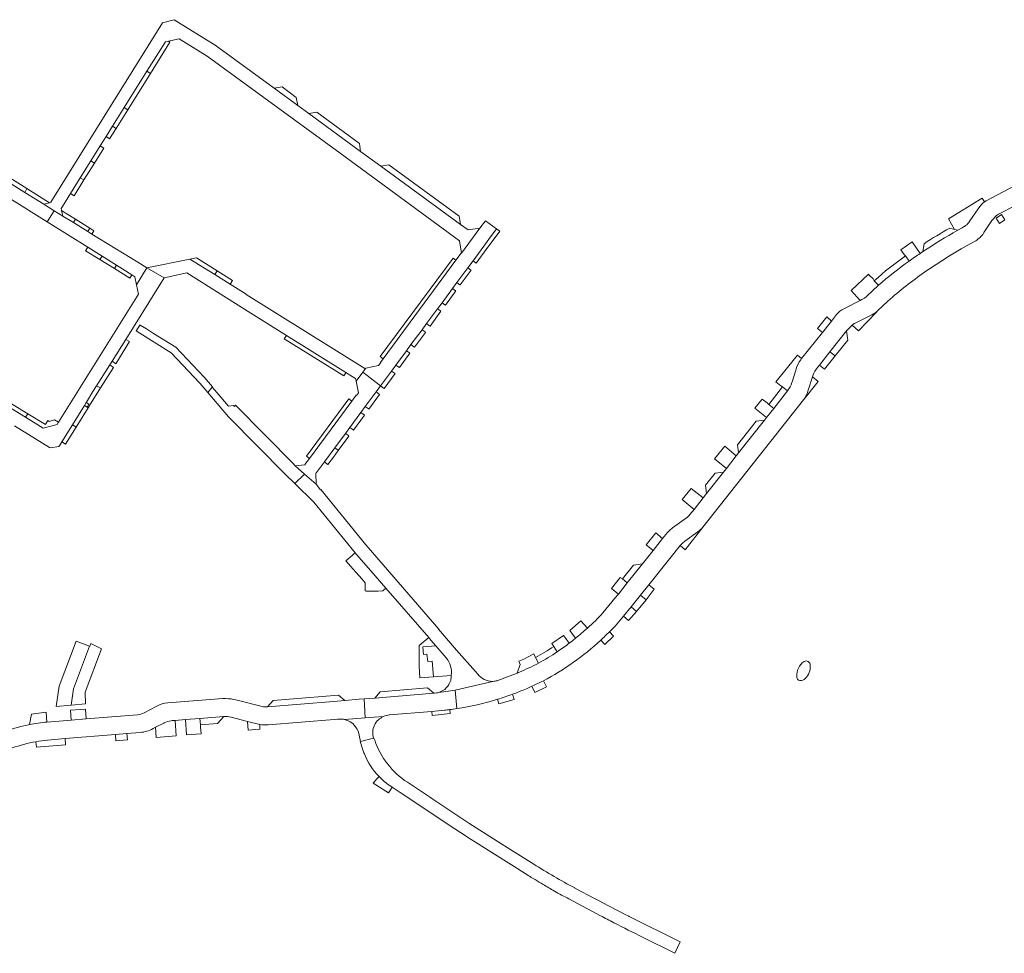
# Model space of a CAD drawing. Header units: metres. Extents: x 166325 to 190320, y 381923 to 404576.
# Tile 931 of 1056: x 181025 to 181365, y 383871 to 384193. Entities that reach past the tile are written whole.
import ezdxf

# ---------------------------------------------------------------- set-up
doc = ezdxf.new("R2010")
doc.units = ezdxf.units.M
for name, color, linetype, lineweight in [('B-WE-OG-WATER_MEER-GV', 8, 'Continuous', 18), ('B-WE-VH-VERHARDING_ASFALT-GV', 8, 'Continuous', 18), ('B-WE-VH-VERHARDING_BETONSTRAATSTEEN-GV', 8, 'Continuous', 18), ('B-WE-VH-VERHARDING_GESLOTEN-GV', 8, 'Continuous', 18), ('B-WE-VH-VERHARDING_HALFVERHARDING-GV', 8, 'Continuous', 18), ('B-WE-VH-VERHARDING_STRAATBAKSTEEN-GV', 8, 'Continuous', 18)]:
    doc.layers.add(name, color=color, linetype=linetype, lineweight=lineweight)

msp = doc.modelspace()

# ---------------------------------------------------------------- linework, layer by layer
at = {"layer": 'B-WE-OG-WATER_MEER-GV'}
for points in [[(181297.782, 383970.251, 0.6139266), (181295.644, 383971.58)], [(181295.644, 383971.58, 0.2827286), (181293.216, 383966.436)], [(181296.077, 383965.714, 0.2241936), (181297.782, 383970.251)], [(181293.216, 383966.436, 0.4683848), (181294.198, 383965.078)], [(181294.198, 383965.078, 0.1814505), (181296.077, 383965.714)]]:
    msp.add_lwpolyline(points, format="xyb", dxfattribs=at)
at = {"layer": 'B-WE-VH-VERHARDING_ASFALT-GV', "flags": 128}
for points in [[(181147.472, 383944.447), (181147.22, 383945.177), (181147.095, 383945.141), (181142.577, 383944.024), (181142.453, 383943.986), (181143.381, 383941.171)], [(181152.992, 383928.576), (181153.472, 383928.258), (181156.263, 383926.406), (181175.158, 383913.912), (181179.018, 383911.36), (181179.883, 383910.806), (181183.153, 383908.712), (181187.896, 383905.724), (181195.581, 383900.883), (181200.643, 383897.694), (181201.084, 383897.417), (181201.529, 383897.139), (181202.178, 383896.736), (181202.828, 383896.336)], [(181202.357, 383901.671), (181199.652, 383903.369), (181196.858, 383905.122), (181194.468, 383906.622), (181189.745, 383909.587), (181180.012, 383915.867), (181167.582, 383924.081), (181166.356, 383924.891), (181158.741, 383929.923)], [(181223.557, 383889.738), (181216.566, 383893.453), (181216.509, 383893.483)], [(181214.479, 383889.686), (181222.393, 383885.494), (181223.915, 383884.69), (181225.443, 383883.887)], [(181239.952, 383876.471), (181251.078, 383870.929), (181252.866, 383874.837), (181235.331, 383883.653), (181235.138, 383883.75)]]:
    msp.add_lwpolyline(points, dxfattribs=at)
at = {"layer": 'B-WE-VH-VERHARDING_ASFALT-GV'}
for points in [[(181158.741, 383929.923, -0.1648911), (181147.472, 383944.447)], [(181143.381, 383941.171, 0.0164974), (181143.915, 383939.712)], [(181143.915, 383939.712, 0.0967794), (181148.964, 383931.929)], [(181148.964, 383931.929, 0.0543327), (181152.992, 383928.576)], [(181216.509, 383893.483, -0.0179799), (181202.357, 383901.671)], [(181202.828, 383896.336, 0.0036135), (181205.592, 383894.67)], [(181205.592, 383894.67, 0.0053762), (181209.486, 383892.417)], [(181209.486, 383892.417, 0.0065207), (181214.479, 383889.686)], [(181235.138, 383883.75, -0.0055231), (181223.557, 383889.738)], [(181225.443, 383883.887, 0.0015491), (181230.057, 383881.488)], [(181230.057, 383881.488, 0.0035067), (181239.952, 383876.471)]]:
    msp.add_lwpolyline(points, format="xyb", dxfattribs=at)
at = {"layer": 'B-WE-VH-VERHARDING_BETONSTRAATSTEEN-GV', "flags": 128}
for points in [[(181076.317, 384185.654), (181079.999, 384186.476), (181089.699, 384180.438), (181113.503, 384163.055), (181135.512, 384146.945), (181176.758, 384116.754), (181177.484, 384112.522), (181183.741, 384121.132), (181179.691, 384120.542), (181177.097, 384122.434), (181149.591, 384142.499), (181142.562, 384147.632), (181124.747, 384160.643), (181120.944, 384163.418), (181112.815, 384169.41), (181092.469, 384184.239), (181078.286, 384193.052), (181074.232, 384191.946), (181054.493, 384160.174), (181035.71, 384130.05), (181035.182, 384129.904), (181033.225, 384129.404), (181036.863, 384127.159), (181039.85, 384125.315), (181039.412, 384127.234), (181039.261, 384127.888), (181039.715, 384128.602), (181040.628, 384130.038), (181042.5, 384133.098), (181045.856, 384138.485), (181049.503, 384144.337), (181052.738, 384149.53), (181054.747, 384152.74), (181056.961, 384156.272), (181061.006, 384162.722), (181068.879, 384175.278), (181075.231, 384185.409)], [(181068.879, 384175.278), (181070.073, 384174.545), (181076.815, 384185.345), (181076.317, 384185.654), (181075.231, 384185.409)], [(181004.714, 384159.903), (180983.62, 384172.889), (180981.949, 384173.906), (180981.389, 384176.46), (180978.024, 384168.785), (180980.579, 384169.371), (180989.971, 384163.632), (181003.33, 384155.411), (181004.065, 384154.929), (181004.278, 384154.804), (181006.544, 384145.229), (181007.605, 384140.088), (181007.723, 384139.912), (181007.871, 384139.82), (181034.385, 384123.338), (181036.863, 384127.159), (181033.225, 384129.404), (181026.703, 384133.46), (181016.275, 384139.944), (181012.378, 384142.356), (181011.837, 384142.69), (181010.573, 384147.892), (181009.286, 384153.398), (181008.251, 384157.725)], [(181070.073, 384174.545), (181068.879, 384175.278), (181061.006, 384162.722), (181062.238, 384161.996)], [(181112.815, 384169.41), (181120.944, 384163.418), (181120.42, 384166.203), (181115.593, 384169.86)], [(181061.006, 384162.722), (181056.961, 384156.272), (181058.19, 384155.512), (181062.238, 384161.996)], [(181124.747, 384160.643), (181142.562, 384147.632), (181142.174, 384150.391), (181127.494, 384161.117)], [(181058.19, 384155.512), (181056.961, 384156.272), (181054.747, 384152.74), (181055.998, 384152.001)], [(181053.987, 384148.769), (181052.738, 384149.53), (181049.503, 384144.337), (181050.771, 384143.593)], [(181047.136, 384137.744), (181050.771, 384143.593), (181049.503, 384144.337), (181045.856, 384138.485)], [(181149.591, 384142.499), (181177.097, 384122.434), (181176.652, 384125.212), (181152.391, 384142.929)], [(181017.059, 384141.194), (181016.275, 384139.944), (181026.703, 384133.46), (181027.458, 384134.767), (181017.111, 384141.282)], [(181042.5, 384133.098), (181043.763, 384132.315), (181047.136, 384137.744), (181045.856, 384138.485)], [(181027.458, 384134.767), (181026.703, 384133.46), (181033.225, 384129.404), (181035.182, 384129.904)], [(181065.664, 384109.348), (181049.83, 384119.095), (181048.411, 384119.98), (181043.491, 384123.046), (181039.85, 384125.315), (181036.863, 384127.159), (181034.385, 384123.338), (181048.459, 384114.589), (181053.363, 384111.506), (181058.311, 384108.394), (181063.678, 384105.02), (181064.698, 384104.379), (181065.287, 384101.621), (181068.854, 384107.393)], [(181039.412, 384127.234), (181039.85, 384125.315), (181043.491, 384123.046), (181044.241, 384124.197), (181041.542, 384125.894)], [(181049.183, 384121.09), (181044.241, 384124.197), (181043.491, 384123.046), (181048.411, 384119.98)], [(181181.411, 384109.848), (181185.132, 384114.888), (181186.908, 384117.277), (181189.535, 384120.945), (181185.747, 384123.648), (181183.741, 384121.132), (181177.484, 384112.522), (181177.431, 384112.437), (181177.337, 384112.505), (181175.521, 384110.052), (181150.379, 384076.091), (181149.448, 384074.815), (181149.537, 384074.745), (181148.742, 384073.682), (181144.43, 384072.827), (181143.423, 384071.47), (181149.475, 384066.693), (181153.287, 384071.829), (181154.821, 384073.91), (181158.464, 384078.846), (181159.997, 384080.939), (181163.818, 384086.094), (181165.37, 384088.184), (181169.174, 384093.325), (181170.715, 384095.385), (181174.343, 384100.294), (181175.876, 384102.373), (181179.66, 384107.421)], [(181049.83, 384119.095), (181050.565, 384120.221), (181049.183, 384121.09), (181048.411, 384119.98)], [(181186.908, 384117.277), (181185.132, 384114.888), (181181.411, 384109.848), (181182.415, 384109.113), (181182.522, 384109.035), (181186.229, 384114.088), (181187.998, 384116.5), (181190.658, 384120.127), (181189.535, 384120.945)], [(181053.363, 384111.506), (181048.459, 384114.589), (181047.68, 384113.356), (181052.633, 384110.286)], [(181052.633, 384110.286), (181057.626, 384107.191), (181058.311, 384108.394), (181053.363, 384111.506)], [(181058.311, 384108.394), (181057.626, 384107.191), (181062.976, 384103.875), (181063.678, 384105.02)], [(181139.751, 384069.955), (181140.84, 384069.241), (181141.028, 384068.307), (181143.423, 384071.47), (181144.43, 384072.827), (181144.016, 384072.745), (181103.119, 384098.283), (181103.152, 384098.335), (181097.569, 384101.812), (181092.289, 384105.086), (181083.705, 384110.408), (181068.854, 384107.393), (181074.849, 384103.971), (181082.69, 384105.662), (181104.743, 384091.824), (181117.075, 384084.117), (181137.567, 384071.31)], [(181093.053, 384106.428), (181086.008, 384110.876), (181083.705, 384110.408), (181092.289, 384105.086)], [(181149.364, 384076.846), (181150.379, 384076.091), (181175.521, 384110.052), (181174.528, 384110.799)], [(181097.569, 384101.812), (181098.375, 384103.068), (181093.053, 384106.428), (181092.289, 384105.086)], [(181179.66, 384107.421), (181175.876, 384102.373), (181176.894, 384101.625), (181177.02, 384101.533), (181180.749, 384106.617), (181180.669, 384106.676)], [(181174.343, 384100.294), (181170.715, 384095.385), (181171.728, 384094.641), (181171.882, 384094.528), (181175.489, 384099.446), (181175.363, 384099.539)], [(181169.174, 384093.325), (181165.37, 384088.184), (181166.383, 384087.419), (181166.567, 384087.28), (181170.355, 384092.446), (181170.2, 384092.562)], [(181068.678, 384086.369), (181066.567, 384087.683), (181066.478, 384087.724), (181065.162, 384085.65), (181066.428, 384084.865), (181077.246, 384078.154), (181087.075, 384067.646), (181089.858, 384064.397), (181091.41, 384066.238), (181091.516, 384066.34), (181088.631, 384069.686), (181078.888, 384080.01), (181071.185, 384084.807)], [(181301.977, 384085.144), (181305.099, 384089.093), (181303.491, 384090.476), (181300.299, 384086.492)], [(181137.51, 384071.209), (181137.567, 384071.31), (181117.075, 384084.117), (181116.26, 384082.913), (181136.824, 384070.157)], [(181159.997, 384080.939), (181161.014, 384080.176), (181161.216, 384080.105), (181165.012, 384085.161), (181164.846, 384085.335), (181163.818, 384086.094)], [(181310.723, 384082.515), (181310.341, 384085.694), (181304.607, 384078.479), (181306.406, 384077.032)], [(181062.834, 384081.97), (181061.569, 384082.758), (181056.813, 384075.195), (181058.077, 384074.347)], [(181158.464, 384078.846), (181154.821, 384073.91), (181155.836, 384073.188), (181156.045, 384073.04), (181159.648, 384077.963), (181159.475, 384078.092)], [(181304.607, 384078.479), (181300.988, 384073.882), (181302.701, 384072.509), (181306.406, 384077.032)], [(181056.024, 384073.94), (181051.511, 384066.764), (181052.891, 384066.036), (181057.292, 384073.089)], [(181144.237, 384059.62), (181147.938, 384064.601), (181149.475, 384066.693), (181143.423, 384071.47), (181141.028, 384068.307), (181141.832, 384064.315), (181141.208, 384063.445), (181141.095, 384063.523), (181139.578, 384061.472), (181124.914, 384041.643), (181123.373, 384039.558), (181123.465, 384039.499), (181123.397, 384039.418), (181119.975, 384039.137), (181123.235, 384036.279), (181127.219, 384032.787), (181127.128, 384036.646), (181127.304, 384036.874), (181127.393, 384036.804), (181130.103, 384040.5), (181133.699, 384045.364), (181137.348, 384050.298), (181138.883, 384052.391), (181142.685, 384057.537)], [(181149.475, 384066.693), (181150.499, 384065.932), (181150.695, 384065.78), (181154.516, 384070.951), (181154.321, 384071.074), (181153.287, 384071.829)], [(181052.891, 384066.036), (181051.511, 384066.764), (181050.231, 384064.728), (181048.01, 384061.053), (181047.932, 384060.928), (181048.823, 384060.368), (181048.207, 384059.324), (181048.523, 384059.129), (181049.424, 384060.561), (181052.529, 384065.455)], [(181099.375, 384060.093), (181099.064, 384059.587), (181098.715, 384059.988), (181096.957, 384059.736), (181093.005, 384064.369), (181091.41, 384066.238), (181089.858, 384064.397), (181097.059, 384055.991), (181116.685, 384036.086), (181119.862, 384032.995), (181123.235, 384036.279), (181119.975, 384039.137), (181119.614, 384039.529), (181119.659, 384039.606)], [(181147.938, 384064.601), (181144.237, 384059.62), (181145.252, 384058.864), (181145.404, 384058.751), (181145.46, 384058.709), (181149.169, 384063.718), (181149.152, 384063.73), (181148.958, 384063.869)], [(181285.222, 384058.925), (181289.953, 384064.997), (181288.241, 384066.341), (181283.479, 384060.296)], [(181026.955, 384055.891), (181027.808, 384057.06), (181021.184, 384061.143), (181020.376, 384059.947)], [(181124.914, 384041.643), (181139.578, 384061.472), (181138.562, 384062.208), (181123.902, 384042.406)], [(181283.479, 384060.296), (181282.97, 384060.802), (181281.218, 384062.114), (181278.695, 384059.028), (181282.75, 384055.816), (181285.222, 384058.925)], [(181034.644, 384054.759), (181033.966, 384053.596), (181033.824, 384053.352), (181027.808, 384057.06), (181026.955, 384055.891), (181033.096, 384052.106), (181037.883, 384053.422), (181038.335, 384054.145), (181037.006, 384054.975), (181035.147, 384054.449)], [(181047.284, 384059.893), (181043.139, 384053.236), (181044.401, 384052.47), (181048.523, 384059.129), (181048.207, 384059.324)], [(181142.685, 384057.537), (181138.883, 384052.391), (181139.907, 384051.621), (181140.104, 384051.473), (181143.914, 384056.62), (181143.841, 384056.675)], [(181279.122, 384054.505), (181272.723, 384046.396), (181273.089, 384043.603), (181282.029, 384054.91)], [(181043.139, 384053.236), (181039.471, 384047.367), (181040.736, 384046.587), (181044.401, 384052.47)], [(181137.348, 384050.298), (181133.699, 384045.364), (181134.876, 384044.48), (181134.909, 384044.455), (181138.568, 384049.398), (181138.373, 384049.542)], [(181133.699, 384045.364), (181130.103, 384040.5), (181131.118, 384039.753), (181131.314, 384039.6), (181133.203, 384042.152), (181134.909, 384044.455), (181134.876, 384044.48)], [(181268.267, 384045.886), (181264.797, 384041.547), (181268.879, 384038.248), (181272.285, 384042.614)], [(181262.016, 384029.563), (181267.824, 384036.936), (181264.981, 384036.582), (181261.67, 384032.396)], [(181256.709, 384031.355), (181253.625, 384027.458), (181257.691, 384024.095), (181260.824, 384028.081)], [(181243.595, 384009.93), (181246.832, 384014.005), (181244.463, 384015.963), (181241.167, 384011.832)], [(181239.9, 384005.288), (181236.767, 384004.873), (181232.944, 384000.108), (181234.642, 383998.734)], [(181231.581, 383994.89), (181234.642, 383998.734), (181232.944, 384000.108), (181232.22, 384000.629), (181229.156, 383996.815)], [(181241.146, 383992.871), (181243.928, 383996.516), (181242.09, 383998.103), (181239.208, 383994.503)], [(181239.208, 383994.503), (181236.008, 383990.486), (181237.867, 383988.872), (181241.146, 383992.871)], [(181236.008, 383990.486), (181233.382, 383987.236), (181235.055, 383985.771), (181237.867, 383988.872)], [(181037.525, 383956.086), (181042.702, 383956.532), (181043.524, 383962.136), (181049.053, 383976.895), (181044.41, 383978.587), (181038.538, 383963.075)], [(181047.683, 383956.952), (181047.535, 383961.075), (181053.128, 383975.982), (181049.48, 383977.805), (181049.183, 383976.885), (181049.053, 383976.895), (181043.524, 383962.136), (181042.702, 383956.532)], [(181165.695, 383962.472), (181149.307, 383961.126), (181147.576, 383959.013), (181167.842, 383960.659)], [(181137.159, 383958.15), (181134.956, 383959.977), (181112.422, 383958.106), (181110.447, 383955.941), (181133.25, 383957.827)], [(181047.651, 383955.22), (181042.502, 383954.793), (181042.729, 383951.418), (181047.914, 383951.855)], [(181087.313, 383949.783), (181087.102, 383951.956), (181082.18, 383951.546), (181082.568, 383946.265), (181087.573, 383946.644), (181087.364, 383949.067)], [(181087.102, 383951.956), (181087.313, 383949.783), (181093.239, 383950.264), (181095.387, 383952.617)], [(181107.885, 383948.232), (181107.789, 383949.911), (181103.625, 383950.955), (181103.852, 383947.916)], [(181058.133, 383944.284), (181062.109, 383944.617), (181061.961, 383946.751), (181057.981, 383946.452)]]:
    msp.add_lwpolyline(points, close=True, dxfattribs=at)
for points in [[(181376.778, 384140.146), (181374.427, 384138.91), (181358.459, 384130.511), (181357.935, 384130.192)], [(181362.769, 384125.908), (181368.61, 384129.001), (181373.128, 384131.375), (181375.438, 384132.588)], [(181357.935, 384130.192), (181357.174, 384131.424), (181345.553, 384124.35)], [(181356.033, 384128.184), (181355.737, 384127.753), (181352.918, 384123.644), (181352.527, 384123.073)], [(181352.527, 384123.073), (181352.918, 384123.644), (181355.737, 384127.753), (181356.033, 384128.184)], [(181345.553, 384124.35), (181347.582, 384120.699), (181348.714, 384120.386), (181350.188, 384121.258), (181350.68, 384121.536), (181351.015, 384121.725)], [(181351.015, 384121.725), (181350.68, 384121.536), (181350.188, 384121.258), (181348.714, 384120.386)], [(181357.614, 384119.372), (181357.752, 384119.58), (181360.505, 384123.732)], [(181348.714, 384120.386), (181347.582, 384120.699), (181345.951, 384121.149)], [(181335.768, 384112.413), (181332.992, 384116.413), (181329.02, 384113.703), (181330.171, 384112.078), (181330.674, 384111.552)], [(181337.075, 384115.764), (181336.686, 384113.033)], [(181346.455, 384111.923), (181349.939, 384113.952), (181354.246, 384116.399), (181354.912, 384116.777)], [(181331.926, 384109.744), (181330.674, 384111.552)], [(181330.674, 384111.552), (181331.926, 384109.744)], [(181336.686, 384113.033), (181335.768, 384112.413)], [(181023.19, 384052.865), (181035.196, 384045.497), (181035.543, 384045.284), (181038.479, 384045.812), (181038.643, 384046.069), (181039.471, 384047.367), (181043.139, 384053.236), (181047.284, 384059.893), (181047.932, 384060.928), (181048.01, 384061.053), (181050.231, 384064.728), (181051.511, 384066.764), (181056.024, 384073.94), (181056.813, 384075.195), (181061.569, 384082.758), (181074.849, 384103.971), (181068.854, 384107.393), (181065.287, 384101.621), (181065.976, 384098.397), (181038.335, 384054.145), (181037.883, 384053.422), (181033.096, 384052.106), (181026.955, 384055.891), (181020.376, 384059.947)], [(181319.48, 384103.68), (181318.187, 384104.93), (181317.898, 384105.245), (181311.97, 384099.619), (181315.038, 384096.179), (181315.643, 384096.484), (181316.043, 384096.686)], [(181316.959, 384097.324), (181317.272, 384097.615), (181321.351, 384101.405), (181319.908, 384102.985), (181319.48, 384103.68)], [(181321.351, 384101.405), (181317.272, 384097.615), (181316.959, 384097.324)], [(181319.908, 384102.985), (181321.351, 384101.405)], [(181316.043, 384096.686), (181315.643, 384096.484), (181315.038, 384096.179), (181309.387, 384093.33)], [(181321.04, 384092.55), (181324.632, 384095.987)], [(181306.904, 384091.376), (181305.099, 384089.093), (181301.977, 384085.144), (181294.831, 384076.104), (181294.526, 384075.718)], [(181313.249, 384088.345), (181319.089, 384091.227)], [(181319.089, 384091.227), (181313.249, 384088.345)], [(181314.458, 384085.677), (181320.68, 384092.174), (181321.04, 384092.55)], [(181299.787, 384072.359), (181299.844, 384072.431), (181300.988, 384073.882), (181304.607, 384078.479), (181310.341, 384085.694), (181311.637, 384087.137), (181312.22, 384087.682)], [(181312.22, 384087.682), (181314.458, 384085.677)], [(181294.831, 384076.104), (181293.349, 384077.291), (181292.808, 384076.616), (181289.015, 384071.883), (181285.959, 384068.07), (181287.621, 384066.707), (181288.241, 384066.341), (181289.953, 384064.997)], [(181294.526, 384075.718), (181294.831, 384076.104)], [(181292.906, 384072.577), (181292.772, 384072.14), (181291.519, 384068.065), (181291.465, 384067.89)], [(181291.465, 384067.89), (181291.519, 384068.065), (181292.772, 384072.14)], [(181292.772, 384072.14), (181292.906, 384072.577)], [(181295.538, 384062.012), (181300.52, 384068.197), (181298.574, 384069.776), (181297.12, 384065.28)], [(181296.741, 384064.107), (181297.12, 384065.28), (181298.574, 384069.776)], [(181289.953, 384064.997), (181285.222, 384058.925), (181282.75, 384055.816), (181282.029, 384054.91), (181273.089, 384043.603), (181272.285, 384042.614), (181268.879, 384038.248), (181267.824, 384036.936), (181262.016, 384029.563), (181260.824, 384028.081), (181257.691, 384024.095), (181256.271, 384022.295)], [(181297.12, 384065.28), (181296.741, 384064.107)], [(181260.774, 384017.946), (181295.442, 384061.89), (181295.538, 384062.012)], [(181183.585, 383966.72), (181183.063, 383967.222), (181182.267, 383968.146), (181175.72, 383975.556), (181169.497, 383982.736), (181169.581, 383982.794), (181146.739, 384009.179), (181144.45, 384011.823), (181128.883, 384030.898), (181128.799, 384030.83), (181127.219, 384032.787), (181123.235, 384036.279), (181119.862, 384032.995), (181126.453, 384026.581), (181140.746, 384009.059)], [(181255.292, 384021.346), (181255.091, 384021.2), (181250.254, 384017.672), (181249.914, 384017.424)], [(181248.526, 384016.094), (181246.832, 384014.005), (181243.595, 384009.93), (181239.9, 384005.288), (181234.642, 383998.734), (181231.581, 383994.89), (181230.377, 383993.423), (181226.22, 383988.358)], [(181254.273, 384012.941), (181254.516, 384013.116), (181259.034, 384016.361)], [(181259.034, 384016.361), (181254.516, 384013.116)], [(181254.684, 384010.127), (181260.774, 384017.946)], [(181254.516, 384013.116), (181254.273, 384012.941)], [(181233.382, 383987.236), (181236.008, 383990.486), (181239.208, 383994.503), (181242.09, 383998.103), (181249.322, 384007.156), (181252.884, 384011.614)], [(181252.884, 384011.614), (181254.684, 384010.127)], [(181140.746, 384009.059), (181141.224, 384008.473), (181146.089, 384002.872), (181151.284, 383996.892), (181166.1, 383979.836), (181166.804, 383979.026), (181168.534, 383977.02), (181172.083, 383972.905)], [(181218.593, 383985.66), (181214.785, 383982.269), (181216.783, 383979.646)], [(181220.877, 383983.158), (181218.593, 383985.66)], [(181214.643, 383977.938), (181213.113, 383979.949), (181212.611, 383980.609), (181208.606, 383977.813), (181209.27, 383976.83), (181210.506, 383974.999)], [(181216.783, 383979.646), (181215.712, 383978.791), (181214.643, 383977.938)], [(181225.521, 383978.94), (181226.845, 383977.436), (181229.93, 383980.32), (181228.522, 383981.858)], [(181172.083, 383972.905), (181168.534, 383977.02), (181164.051, 383976.626), (181164.323, 383973.988), (181165.509, 383974.094), (181165.767, 383971.561), (181167.268, 383971.69), (181167.778, 383966.31), (181173.904, 383966.788)], [(181210.506, 383974.999), (181209.27, 383976.83)], [(181202.989, 383973.022), (181202.419, 383974.204), (181198.962, 383972.402), (181197.226, 383971.681), (181197.719, 383970.524), (181196.589, 383967.589)], [(181202.989, 383973.022), (181203.989, 383971.05)], [(181203.989, 383971.05), (181202.989, 383973.022)], [(181196.589, 383967.589), (181190.012, 383965.076)], [(181169.625, 383960.941), (181175.297, 383961.704), (181188.713, 383964.779)], [(181175.832, 383955.359), (181175.297, 383961.704), (181169.625, 383960.941)], [(181188.713, 383964.779), (181175.297, 383961.704), (181175.832, 383955.359)], [(181199.294, 383961.983), (181199.857, 383962.222)], [(181201.753, 383963.06), (181202.691, 383960.946), (181206.731, 383962.919), (181205.69, 383964.922)], [(181095.007, 383958.789), (181076.042, 383957.328)], [(181099.521, 383958.41), (181098.905, 383958.534)], [(181108.596, 383956.112), (181099.521, 383958.41)], [(181143.836, 383958.695), (181142.083, 383958.591), (181137.159, 383958.15), (181133.25, 383957.827), (181110.447, 383955.941)], [(181137.1, 383951.572), (181144.214, 383952.125), (181143.836, 383958.695)], [(181167.842, 383960.659), (181147.576, 383959.013), (181143.836, 383958.695), (181144.214, 383952.125), (181150.426, 383952.607)], [(181168.835, 383960.755), (181168.07, 383960.681), (181167.842, 383960.659)], [(181189.837, 383958.561), (181190.309, 383957.033), (181195.626, 383958.536), (181195.064, 383960.326)], [(181072.307, 383956.21), (181067.903, 383953.85)], [(181167.285, 383952.976), (181173.543, 383953.695), (181173.383, 383955.016)], [(181034.359, 383950.707), (181034.128, 383954.083), (181029.067, 383953.446), (181028.308, 383949.829)], [(181065.582, 383953.254), (181047.914, 383951.855), (181042.729, 383951.418), (181034.359, 383950.707)], [(181077.181, 383951.164), (181077.586, 383951.2), (181078.583, 383951.289), (181082.18, 383951.546), (181087.102, 383951.956), (181095.387, 383952.617)], [(181097.884, 383952.444), (181103.625, 383950.955), (181107.789, 383949.911)], [(181110.707, 383949.737), (181133.535, 383951.62), (181134.665, 383951.713), (181135.33, 383951.768)], [(181150.426, 383952.607), (181144.214, 383952.125), (181137.1, 383951.572)], [(181152.522, 383953.17), (181152.584, 383953.175), (181167.195, 383954.36)], [(181167.195, 383954.36), (181167.285, 383952.976)], [(181071.006, 383948.459), (181071.814, 383948.904), (181074.642, 383950.364), (181074.849, 383950.471)], [(181074.849, 383950.471), (181074.642, 383950.364), (181071.814, 383948.904), (181072.051, 383945.392)], [(181072.051, 383945.392), (181078.991, 383945.961), (181078.583, 383951.289), (181077.586, 383951.2), (181077.181, 383951.164)], [(181030.556, 383943.932), (181030.761, 383942.036), (181040.738, 383942.883), (181040.596, 383944.999), (181034.594, 383944.498)], [(181034.594, 383944.498), (181040.596, 383944.999), (181057.981, 383946.452), (181061.961, 383946.751), (181066.524, 383947.112)], [(181141.842, 383947.277), (181142.079, 383946.227), (181142.577, 383944.024), (181147.095, 383945.141), (181147.074, 383945.21)]]:
    msp.add_lwpolyline(points, dxfattribs=at)
at = {"layer": 'B-WE-VH-VERHARDING_BETONSTRAATSTEEN-GV'}
for points in [[(181357.935, 384130.192, 0.0665028), (181356.033, 384128.184)], [(181356.033, 384128.184, -0.0665028), (181357.935, 384130.192)], [(181360.505, 384123.732, -0.0990959), (181362.769, 384125.908)], [(181352.527, 384123.073, -0.0895369), (181351.015, 384121.725)], [(181351.015, 384121.725, 0.0895369), (181352.527, 384123.073)], [(181348.714, 384120.386, 0.0215208), (181336.686, 384113.033)], [(181336.686, 384113.033, -0.0215208), (181348.714, 384120.386)], [(181345.951, 384121.149, 0.0156437), (181337.075, 384115.764)], [(181354.912, 384116.777, 0.1040206), (181357.614, 384119.372)], [(181330.674, 384111.552, 0.0298417), (181319.908, 384102.985)], [(181335.768, 384112.413, 0.0127489), (181331.926, 384109.744)], [(181331.926, 384109.744, -0.0127489), (181335.768, 384112.413)], [(181337.252, 384105.916, -0.0118367), (181346.455, 384111.923)], [(181331.926, 384109.744, 0.0252691), (181321.351, 384101.405)], [(181321.351, 384101.405, -0.0252691), (181331.926, 384109.744)], [(181324.632, 384095.987, -0.0314447), (181337.252, 384105.916)], [(181316.959, 384097.324, -0.0501982), (181316.043, 384096.686)], [(181316.043, 384096.686, 0.0501982), (181316.959, 384097.324)], [(181309.387, 384093.33, 0.0957942), (181306.904, 384091.376)], [(181319.089, 384091.227, 0.0507115), (181321.04, 384092.55)], [(181321.04, 384092.55, -0.0507115), (181319.089, 384091.227)], [(181312.22, 384087.682, -0.0532565), (181313.249, 384088.345)], [(181313.249, 384088.345, 0.0532565), (181312.22, 384087.682)], [(181294.526, 384075.718, 0.078335), (181292.906, 384072.577)], [(181292.906, 384072.577, -0.078335), (181294.526, 384075.718)], [(181298.574, 384069.776, -0.1111442), (181299.787, 384072.359)], [(181291.465, 384067.89, -0.0870067), (181289.953, 384064.997)], [(181289.953, 384064.997, 0.0870067), (181291.465, 384067.89)], [(181296.465, 384063.492, 0.0192781), (181296.741, 384064.107)], [(181296.741, 384064.107, -0.0192781), (181296.465, 384063.492)], [(181295.538, 384062.012, 0.0503789), (181296.465, 384063.492)], [(181296.465, 384063.492, -0.0503789), (181295.538, 384062.012)], [(181256.271, 384022.295, -0.0591144), (181255.292, 384021.346)], [(181249.914, 384017.424, 0.0551782), (181248.526, 384016.094)], [(181259.034, 384016.361, 0.0213491), (181260.774, 384017.946)], [(181260.774, 384017.946, -0.0213491), (181259.034, 384016.361)], [(181252.884, 384011.614, -0.0611211), (181254.273, 384012.941)], [(181254.273, 384012.941, 0.0611211), (181252.884, 384011.614)], [(181226.22, 383988.358, -0.0296863), (181220.877, 383983.158)], [(181228.522, 383981.858, 0.0353569), (181233.382, 383987.236)], [(181216.783, 383979.646, 0.0186608), (181220.877, 383983.158)], [(181220.877, 383983.158, -0.0186608), (181216.783, 383979.646)], [(181205.69, 383964.922, 0.0607785), (181225.521, 383978.94)], [(181228.522, 383981.858, 0.010644), (181225.521, 383978.94)], [(181225.521, 383978.94, -0.010644), (181228.522, 383981.858)], [(181209.27, 383976.83, -0.0302364), (181202.989, 383973.022)], [(181210.506, 383974.999, 0.0152562), (181214.643, 383977.938)], [(181214.643, 383977.938, -0.0152562), (181210.506, 383974.999)], [(181172.083, 383972.905, -0.2110814), (181173.904, 383966.788)], [(181173.904, 383966.788, 0.2110814), (181172.083, 383972.905)], [(181203.989, 383971.05, 0.026782), (181210.506, 383974.999)], [(181210.506, 383974.999, -0.026782), (181203.989, 383971.05)], [(181197.423, 383967.933, 0.023252), (181203.989, 383971.05)], [(181203.989, 383971.05, -0.023252), (181197.423, 383967.933)], [(181173.704, 383965.055, -0.2527758), (181169.625, 383960.941)], [(181173.904, 383966.788, -0.0634938), (181173.704, 383965.055)], [(181188.713, 383964.779, -0.2423632), (181183.585, 383966.72)], [(181190.012, 383965.076, -0.0562488), (181188.713, 383964.779)], [(181196.589, 383967.589, 0.0028947), (181197.423, 383967.933)], [(181197.423, 383967.933, -0.0028947), (181196.589, 383967.589)], [(181195.064, 383960.326, 0.0124684), (181199.294, 383961.983)], [(181199.857, 383962.222, 0.00509), (181201.753, 383963.06)], [(181205.69, 383964.922, -0.0040083), (181201.753, 383963.06)], [(181201.753, 383963.06, 0.0040083), (181205.69, 383964.922)], [(181098.905, 383958.534, 0.0618305), (181095.007, 383958.789)], [(181169.625, 383960.941, -0.0454352), (181168.835, 383960.755)], [(181175.832, 383955.359, 0.0365574), (181189.837, 383958.561)], [(181195.064, 383960.326, -0.0059616), (181189.837, 383958.561)], [(181189.837, 383958.561, 0.0059616), (181195.064, 383960.326)], [(181076.042, 383957.328, 0.0985897), (181072.307, 383956.21)], [(181110.447, 383955.941, -0.0642899), (181108.596, 383956.112)], [(181167.195, 383954.36, 0.0023173), (181171.553, 383954.8)], [(181171.553, 383954.8, -0.0023173), (181167.195, 383954.36)], [(181171.553, 383954.8, 0.0055166), (181173.383, 383955.016)], [(181173.383, 383955.016, -0.0055166), (181171.553, 383954.8)], [(181173.383, 383955.016, 0.0069763), (181175.832, 383955.359)], [(181067.903, 383953.85, -0.0861327), (181065.582, 383953.254)], [(181095.387, 383952.617, -0.0508666), (181097.884, 383952.444)], [(181135.33, 383951.768, -0.0700731), (181137.1, 383951.572)], [(181137.1, 383951.572, -0.0811257), (181138.99, 383950.743)], [(181147.369, 383949.615, -0.106658), (181148.793, 383951.491)], [(181148.793, 383951.491, -0.0804878), (181150.426, 383952.607)], [(181150.426, 383952.607, -0.0883001), (181152.522, 383953.17)], [(181028.308, 383949.829, 0.0423042), (181018.422, 383946.963)], [(181028.308, 383949.829, -0.0350411), (181034.359, 383950.707)], [(181034.359, 383950.707, 0.0350411), (181028.308, 383949.829)], [(181066.524, 383947.112, 0.1006529), (181071.006, 383948.459)], [(181077.181, 383951.164, 0.0862236), (181074.849, 383950.471)], [(181074.849, 383950.471, -0.0862236), (181077.181, 383951.164)], [(181107.789, 383949.911, 0.0705905), (181110.707, 383949.737)], [(181138.99, 383950.743, -0.1434103), (181140.802, 383949.118)], [(181140.802, 383949.118, -0.0967903), (181141.842, 383947.277)], [(181146.825, 383947.401, -0.0904241), (181147.369, 383949.615)], [(181147.074, 383945.21, -0.0871386), (181146.825, 383947.401)], [(181014.62, 383938.428, -0.0758183), (181030.556, 383943.932)], [(181034.594, 383944.498, 0.0129019), (181030.556, 383943.932)], [(181030.556, 383943.932, -0.0129019), (181034.594, 383944.498)]]:
    msp.add_lwpolyline(points, format="xyb", dxfattribs=at)
at = {"layer": 'B-WE-VH-VERHARDING_GESLOTEN-GV', "flags": 128}
msp.add_lwpolyline([(181363.138, 384122.749), (181365.011, 384123.957), (181363.83, 384125.79), (181361.99, 384124.618)], close=True, dxfattribs=at)
at = {"layer": 'B-WE-VH-VERHARDING_HALFVERHARDING-GV', "flags": 128}
for points in [[(181148.964, 383931.929), (181148.255, 383931.109), (181146.948, 383929.597), (181152.205, 383926.258), (181152.89, 383927.34), (181153.472, 383928.258)], [(181153.472, 383928.258), (181152.992, 383928.576)]]:
    msp.add_lwpolyline(points, dxfattribs=at)
at = {"layer": 'B-WE-VH-VERHARDING_HALFVERHARDING-GV'}
msp.add_lwpolyline([(181152.992, 383928.576, -0.0543327), (181148.964, 383931.929)], format="xyb", dxfattribs=at)
at = {"layer": 'B-WE-VH-VERHARDING_STRAATBAKSTEEN-GV', "flags": 128}
for points in [[(181139.667, 384008.207), (181137.567, 384006.308), (181140.081, 384003.475), (181142.998, 384000.187), (181144.226, 383998.803), (181144.205, 383995.969), (181144.205, 383995.936), (181144.522, 383995.934), (181148.696, 383995.902), (181150.288, 383995.945), (181151.284, 383996.892), (181146.089, 384002.872), (181141.224, 384008.473), (181140.746, 384009.059), (181140.166, 384008.659)], [(181168.534, 383977.02), (181166.804, 383979.026), (181166.1, 383979.836), (181162.83, 383977.128), (181162.797, 383975.134), (181162.843, 383970.044), (181163.012, 383965.939), (181167.778, 383966.31), (181167.268, 383971.69), (181165.767, 383971.561), (181165.509, 383974.094), (181164.323, 383973.988), (181164.051, 383976.626)]]:
    msp.add_lwpolyline(points, close=True, dxfattribs=at)

doc.saveas('drawing.dxf')
